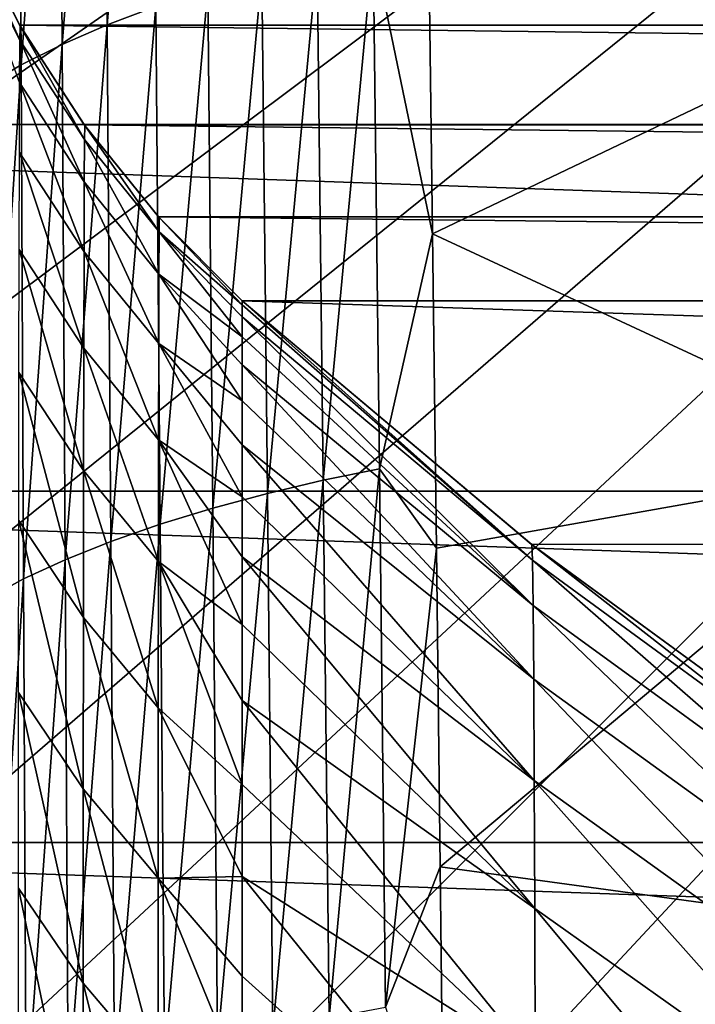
# Model space of a CAD drawing. Header units: metres. Extents: x -24 to 72, y -247 to 22.
# Tile 375 of 573: x -14.94 to -12.44, y -13.82 to -10.18. Entities that reach past the tile are written whole.
import ezdxf

# ---------------------------------------------------------------- set-up
doc = ezdxf.new("R2010")
doc.units = ezdxf.units.M
doc.layers.add('solid_509589_MEDIA_SW0001', color=7, linetype='CONTINUOUS')

msp = doc.modelspace()

# ---------------------------------------------------------------- linework, layer by layer
at = {"layer": 'solid_509589_MEDIA_SW0001'}
for points in [[(-18.195526, -9.93551, 132.530869), (-17.829311, -10.57862, 132.530869), (0, 0, 132.892746)], [(-17.829311, -10.57862, 132.530869), (-17.440376, -11.208249, 132.530869), (0, 0, 132.892746)], [(-17.440376, -11.208249, 132.530869), (-17.029215, -11.823595, 132.530869), (0, 0, 132.892746)], [(-17.029215, -11.823595, 132.530869), (-16.596352, -12.423874, 132.530869), (0, 0, 132.892746)], [(-16.596352, -12.423874, 132.530869), (-16.14234, -13.00832, 132.530869), (0, 0, 132.892746)], [(-16.14234, -13.00832, 132.530869), (-15.667758, -13.576189, 132.530869), (0, 0, 132.892746)], [(-15.667758, -13.576189, 132.530869), (-15.173208, -14.126758, 132.530869), (0, 0, 132.892746)], [(-15.173208, -14.126758, 132.530869), (-14.659324, -14.659324, 132.530869), (0, 0, 132.892746)], [(-14.659324, -14.659324, 132.530869), (-14.126758, -15.173208, 132.530869), (0, 0, 132.892746)], [(-14.126758, -15.173208, 132.530869), (-13.576189, -15.667758, 132.530869), (0, 0, 132.892746)], [(-13.576189, -15.667758, 132.530869), (-13.00832, -16.14234, 132.530869), (0, 0, 132.892746)], [(-13.00832, -16.14234, 132.530869), (-12.423874, -16.596352, 132.530869), (0, 0, 132.892746)], [(-14.62971, -8.344278, 293.05304), (-14.615685, -10.19475, 294.511749), (-14.451377, -8.271685, 293.152832)], [(-14.615685, -10.19475, 294.511749), (-14.434942, -10.126387, 294.614105), (-14.451377, -8.271685, 293.152832)], [(-14.794353, -8.421288, 292.937714), (-14.782775, -10.26727, 294.39328), (-14.62971, -8.344278, 293.05304)], [(-14.782775, -10.26727, 294.39328), (-14.615685, -10.19475, 294.511749), (-14.62971, -8.344278, 293.05304)], [(-14.943557, -8.502125, 292.808533), (-14.934368, -10.343406, 294.260468), (-14.794353, -8.421288, 292.937714)], [(-14.934368, -10.343406, 294.260468), (-14.782775, -10.26727, 294.39328), (-14.794353, -8.421288, 292.937714)], [(-15.069058, -10.422742, 294.115417), (-14.934368, -10.343406, 294.260468), (-14.943557, -8.502125, 292.808533)], [(19.866144, -10.563422), (-19.866144, -10.563422), (-20.554821, -9.151412)], [(20.554821, -9.151412), (19.866144, -10.563422), (-20.554821, -9.151412)], [(-15.138538, -9.858633, 246.78772), (-15.137651, -9.806584, 244.809753), (-14.93887, -10.251003, 246.77713)], [(-15.138196, -9.805359, 133.193756), (-14.939371, -10.196407, 133.193756), (-15.137651, -9.806584, 244.809753)], [(14.939369, -10.196411, 133.193756), (-14.939371, -10.196407, 133.193756), (-15.138196, -9.805359, 133.193756)], [(14.939369, -10.196411, 133.193756), (-15.138196, -9.805359, 133.193756), (15.138195, -9.805363, 133.193756)], [(-14.939371, -10.196407, 133.193756), (-14.937779, -10.199175, 244.809753), (-15.137651, -9.806584, 244.809753)], [(-14.93887, -10.251003, 246.77713), (-15.137651, -9.806584, 244.809753), (-14.937779, -10.199175, 244.809753)], [(-13.630121, -9.908293, 294.847382), (-13.410093, -10.969365, 295.666718), (-13.424756, -9.822995, 294.82666)], [(-13.424756, -9.822995, 294.82666), (-13.410093, -10.969365, 295.666718), (-11.618685, -10.113622, 295.288544)], [(-15.138538, -9.858633, 246.78772), (-14.93887, -10.251003, 246.77713), (-14.939863, -10.408437, 248.723129)], [(-13.837147, -9.953057, 294.815399), (-13.815115, -11.882436, 296.2052), (-13.630121, -9.908293, 294.847382)], [(-13.815115, -11.882436, 296.2052), (-13.606733, -11.840368, 296.237274), (-13.630121, -9.908293, 294.847382)], [(-13.630121, -9.908293, 294.847382), (-13.606733, -11.840368, 296.237274), (-13.410093, -10.969365, 295.666718)], [(-14.042511, -10.004799, 294.766174), (-14.022156, -11.93099, 296.155304), (-13.837147, -9.953057, 294.815399)], [(-14.022156, -11.93099, 296.155304), (-13.815115, -11.882436, 296.2052), (-13.837147, -9.953057, 294.815399)], [(-14.242908, -10.062828, 294.699127), (-14.224508, -11.985394, 296.087006), (-14.042511, -10.004799, 294.766174)], [(-14.224508, -11.985394, 296.087006), (-14.022156, -11.93099, 296.155304), (-14.042511, -10.004799, 294.766174)], [(-14.434942, -10.126387, 294.614105), (-14.418721, -12.04495, 296.000183), (-14.242908, -10.062828, 294.699127)], [(-14.418721, -12.04495, 296.000183), (-14.224508, -11.985394, 296.087006), (-14.242908, -10.062828, 294.699127)], [(-14.615685, -10.19475, 294.511749), (-14.601787, -12.108992, 295.895416), (-14.434942, -10.126387, 294.614105)], [(-14.601787, -12.108992, 295.895416), (-14.418721, -12.04495, 296.000183), (-14.434942, -10.126387, 294.614105)], [(-13.410093, -10.969365, 295.666718), (-11.59266, -11.814794, 296.475128), (-11.618685, -10.113622, 295.288544)], [(-14.939371, -10.196407, 133.193756), (-14.700848, -10.564633, 133.193756), (-14.937779, -10.199175, 244.809753)], [(14.700845, -10.564637, 133.193756), (-14.700848, -10.564633, 133.193756), (-14.939371, -10.196407, 133.193756)], [(14.700845, -10.564637, 133.193756), (-14.939371, -10.196407, 133.193756), (14.939369, -10.196411, 133.193756)], [(-14.93887, -10.251003, 246.77713), (-14.937779, -10.199175, 244.809753), (-14.699524, -10.619936, 246.767212)], [(-14.700848, -10.564633, 133.193756), (-14.698444, -10.567948, 244.809753), (-14.937779, -10.199175, 244.809753)], [(-14.699524, -10.619936, 246.767212), (-14.937779, -10.199175, 244.809753), (-14.698444, -10.567948, 244.809753)], [(-14.782775, -10.26727, 294.39328), (-14.771255, -12.17693, 295.774048), (-14.615685, -10.19475, 294.511749)], [(-14.771255, -12.17693, 295.774048), (-14.601787, -12.108992, 295.895416), (-14.615685, -10.19475, 294.511749)], [(-14.939863, -10.408437, 248.723129), (-14.93887, -10.251003, 246.77713), (-14.700507, -10.776935, 248.702148)], [(-14.93887, -10.251003, 246.77713), (-14.699524, -10.619936, 246.767212), (-14.700507, -10.776935, 248.702148)], [(-14.934368, -10.343406, 294.260468), (-14.92518, -12.24827, 295.637848), (-14.782775, -10.26727, 294.39328)], [(-14.92518, -12.24827, 295.637848), (-14.771255, -12.17693, 295.774048), (-14.782775, -10.26727, 294.39328)], [(-15.069058, -10.422742, 294.115417), (-15.062064, -12.322631, 295.488953), (-14.934368, -10.343406, 294.260468)], [(-15.062064, -12.322631, 295.488953), (-14.92518, -12.24827, 295.637848), (-14.934368, -10.343406, 294.260468)], [(-14.940763, -10.668332, 250.644577), (-14.939863, -10.408437, 248.723129), (-14.701399, -11.035771, 250.611496)], [(-14.939863, -10.408437, 248.723129), (-14.700507, -10.776935, 248.702148), (-14.701399, -11.035771, 250.611496)], [(19.081202, -11.923001), (-19.081202, -11.923001), (-19.866144, -10.563422)], [(19.866144, -10.563422), (19.081202, -11.923001), (-19.866144, -10.563422)], [(-14.700848, -10.564633, 133.193756), (-14.425411, -10.905737, 133.193756), (-14.698444, -10.567948, 244.809753)], [(14.425409, -10.905739, 133.193756), (-14.425411, -10.905737, 133.193756), (-14.700848, -10.564633, 133.193756)], [(14.425409, -10.905739, 133.193756), (-14.700848, -10.564633, 133.193756), (14.700845, -10.564637, 133.193756)], [(-14.699524, -10.619936, 246.767212), (-14.698444, -10.567948, 244.809753), (-14.4234, -10.961229, 246.757996)], [(-14.425411, -10.905737, 133.193756), (-14.42266, -10.908796, 244.809753), (-14.698444, -10.567948, 244.809753)], [(-14.4234, -10.961229, 246.757996), (-14.698444, -10.567948, 244.809753), (-14.42266, -10.908796, 244.809753)], [(-14.700507, -10.776935, 248.702148), (-14.699524, -10.619936, 246.767212), (-14.424076, -11.118108, 248.682678)], [(-14.699524, -10.619936, 246.767212), (-14.4234, -10.961229, 246.757996), (-14.424076, -11.118108, 248.682678)], [(-14.941573, -11.027542, 252.538254), (-14.940763, -10.668332, 250.644577), (-14.702203, -11.393273, 252.492157)], [(-14.940763, -10.668332, 250.644577), (-14.701399, -11.035771, 250.611496), (-14.702203, -11.393273, 252.492157)], [(-14.701399, -11.035771, 250.611496), (-14.700507, -10.776935, 248.702148), (-14.424689, -11.376233, 250.58078)], [(-14.700507, -10.776935, 248.702148), (-14.424076, -11.118108, 248.682678), (-14.424689, -11.376233, 250.58078)], [(-14.425411, -10.905737, 133.193756), (-14.115116, -11.216909, 133.193756), (-14.42266, -10.908796, 244.809753)], [(14.115116, -11.216909, 133.193756), (-14.115116, -11.216909, 133.193756), (-14.425411, -10.905737, 133.193756)], [(14.425409, -10.905739, 133.193756), (14.115116, -11.216909, 133.193756), (-14.425411, -10.905737, 133.193756)], [(-14.4234, -10.961229, 246.757996), (-14.42266, -10.908796, 244.809753), (-14.115116, -11.231734, 245.835709)], [(-14.115116, -11.216909, 133.193756), (-14.115116, -11.216909, 244.809753), (-14.42266, -10.908796, 244.809753)], [(-14.115116, -11.231734, 245.835709), (-14.42266, -10.908796, 244.809753), (-14.115116, -11.216909, 244.809753)], [(-14.424076, -11.118108, 248.682678), (-14.4234, -10.961229, 246.757996), (-14.115116, -11.350357, 247.884476)], [(-14.4234, -10.961229, 246.757996), (-14.115116, -11.276217, 246.860809), (-14.115116, -11.350357, 247.884476)], [(-14.4234, -10.961229, 246.757996), (-14.115116, -11.231734, 245.835709), (-14.115116, -11.276217, 246.860809)], [(-13.606733, -11.840368, 296.237274), (-13.395737, -12.133661, 296.476105), (-13.410093, -10.969365, 295.666718)], [(-13.410093, -10.969365, 295.666718), (-13.395737, -12.133661, 296.476105), (-11.59266, -11.814794, 296.475128)], [(-14.9423, -11.482923, 254.401001), (-14.941573, -11.027542, 252.538254), (-14.702921, -11.846267, 254.341064)], [(-14.941573, -11.027542, 252.538254), (-14.702203, -11.393273, 252.492157), (-14.702921, -11.846267, 254.341064)], [(-14.702203, -11.393273, 252.492157), (-14.701399, -11.035771, 250.611496), (-14.425241, -11.732406, 252.449356)], [(-14.701399, -11.035771, 250.611496), (-14.424689, -11.376233, 250.58078), (-14.425241, -11.732406, 252.449356)], [(-14.424689, -11.376233, 250.58078), (-14.424076, -11.118108, 248.682678), (-14.115116, -11.587605, 249.925766)], [(-14.424076, -11.118108, 248.682678), (-14.115116, -11.454156, 248.906311), (-14.115116, -11.587605, 249.925766)], [(-14.424076, -11.118108, 248.682678), (-14.115116, -11.350357, 247.884476), (-14.115116, -11.454156, 248.906311)], [(-13.044503, -12.1192, 133.193756), (-14.115116, -11.216909, 244.809753), (-14.115116, -11.216909, 133.193756)], [(-13.044503, -12.1192, 133.193756), (-13.042816, -12.12053, 244.809753), (-14.115116, -11.216909, 244.809753)], [(-13.04003, -12.178862, 246.788315), (-14.115116, -11.216909, 244.809753), (-13.042816, -12.12053, 244.809753)], [(-13.04003, -12.178862, 246.788315), (-14.115116, -11.231734, 245.835709), (-14.115116, -11.216909, 244.809753)], [(13.042999, -12.120476, 133.193756), (-13.044503, -12.1192, 133.193756), (-14.115116, -11.216909, 133.193756)], [(13.042999, -12.120476, 133.193756), (-14.115116, -11.216909, 133.193756), (14.115116, -11.216909, 133.193756)], [(-13.04003, -12.178862, 246.788315), (-14.115116, -11.276217, 246.860809), (-14.115116, -11.231734, 245.835709)], [(-13.03749, -12.346505, 248.737839), (-14.115116, -11.350357, 247.884476), (-14.115116, -11.276217, 246.860809)], [(-13.03749, -12.346505, 248.737839), (-14.115116, -11.276217, 246.860809), (-13.04003, -12.178862, 246.788315)], [(-14.425241, -11.732406, 252.449356), (-14.424689, -11.376233, 250.58078), (-14.115116, -11.943414, 251.955536)], [(-14.424689, -11.376233, 250.58078), (-14.115116, -11.750696, 250.942352), (-14.115116, -11.943414, 251.955536)], [(-14.424689, -11.376233, 250.58078), (-14.115116, -11.587605, 249.925766), (-14.115116, -11.750696, 250.942352)], [(-13.03749, -12.346505, 248.737839), (-14.115116, -11.454156, 248.906311), (-14.115116, -11.350357, 247.884476)], [(-14.702921, -11.846267, 254.341064), (-14.702203, -11.393273, 252.492157), (-14.425734, -12.183426, 254.285385)], [(-14.702203, -11.393273, 252.492157), (-14.425241, -11.732406, 252.449356), (-14.425734, -12.183426, 254.285385)], [(-13.035222, -12.619896, 250.655396), (-14.115116, -11.587605, 249.925766), (-14.115116, -11.454156, 248.906311)], [(-13.035222, -12.619896, 250.655396), (-14.115116, -11.454156, 248.906311), (-13.03749, -12.346505, 248.737839)], [(-14.942945, -12.031329, 256.229645), (-14.9423, -11.482923, 254.401001), (-14.703559, -12.391579, 256.155121)], [(-14.9423, -11.482923, 254.401001), (-14.702921, -11.846267, 254.341064), (-14.703559, -12.391579, 256.155121)], [(-13.035222, -12.619896, 250.655396), (-14.115116, -11.750696, 250.942352), (-14.115116, -11.587605, 249.925766)], [(-14.425734, -12.183426, 254.285385), (-14.425241, -11.732406, 252.449356), (-14.115116, -12.417637, 253.969513)], [(-14.425241, -11.732406, 252.449356), (-14.115116, -12.165732, 252.964767), (-14.115116, -12.417637, 253.969513)], [(-14.425241, -11.732406, 252.449356), (-14.115116, -11.943414, 251.955536), (-14.115116, -12.165732, 252.964767)], [(-13.033214, -12.995399, 252.538071), (-14.115116, -11.943414, 251.955536), (-14.115116, -11.750696, 250.942352)], [(-13.033214, -12.995399, 252.538071), (-14.115116, -11.750696, 250.942352), (-13.035222, -12.619896, 250.655396)], [(-13.395737, -12.133661, 296.476105), (-13.38171, -13.315384, 297.254608), (-11.59266, -11.814794, 296.475128)], [(-13.38171, -13.315384, 297.254608), (-11.567468, -13.563447, 297.602692), (-11.59266, -11.814794, 296.475128)], [(-14.703559, -12.391579, 256.155121), (-14.702921, -11.846267, 254.341064), (-14.42617, -12.726094, 256.085907)], [(-14.702921, -11.846267, 254.341064), (-14.425734, -12.183426, 254.285385), (-14.42617, -12.726094, 256.085907)], [(-13.815115, -11.882436, 296.2052), (-13.793698, -13.874666, 297.516785), (-13.606733, -11.840368, 296.237274)], [(-13.793698, -13.874666, 297.516785), (-13.584044, -13.835358, 297.54892), (-13.606733, -11.840368, 296.237274)], [(-13.606733, -11.840368, 296.237274), (-13.584044, -13.835358, 297.54892), (-13.395737, -12.133661, 296.476105)], [(-14.022156, -11.93099, 296.155304), (-14.002316, -13.919965, 297.466309), (-13.815115, -11.882436, 296.2052)], [(-14.002316, -13.919965, 297.466309), (-13.793698, -13.874666, 297.516785), (-13.815115, -11.882436, 296.2052)], [(18.202648, -13.225469), (-18.202648, -13.225469), (-19.081202, -11.923001)], [(19.081202, -11.923001), (18.202648, -13.225469), (-19.081202, -11.923001)], [(-14.224508, -11.985394, 296.087006), (-14.206516, -13.970672, 297.396912), (-14.022156, -11.93099, 296.155304)], [(-14.206516, -13.970672, 297.396912), (-14.002316, -13.919965, 297.466309), (-14.022156, -11.93099, 296.155304)], [(-13.033214, -12.995399, 252.538071), (-14.115116, -12.165732, 252.964767), (-14.115116, -11.943414, 251.955536)], [(-14.418721, -12.04495, 296.000183), (-14.4028, -14.026151, 297.308441), (-14.224508, -11.985394, 296.087006)], [(-14.4028, -14.026151, 297.308441), (-14.206516, -13.970672, 297.396912), (-14.224508, -11.985394, 296.087006)], [(-14.943515, -12.669618, 258.020966), (-14.942945, -12.031329, 256.229645), (-14.704118, -13.026035, 257.931274)], [(-14.942945, -12.031329, 256.229645), (-14.703559, -12.391579, 256.155121), (-14.704118, -13.026035, 257.931274)], [(-14.601787, -12.108992, 295.895416), (-14.588088, -14.085794, 297.201477), (-14.418721, -12.04495, 296.000183)], [(-14.588088, -14.085794, 297.201477), (-14.4028, -14.026151, 297.308441), (-14.418721, -12.04495, 296.000183)], [(-14.771255, -12.17693, 295.774048), (-14.759847, -14.149069, 297.077393), (-14.601787, -12.108992, 295.895416)], [(-14.759847, -14.149069, 297.077393), (-14.588088, -14.085794, 297.201477), (-14.601787, -12.108992, 295.895416)], [(-13.584044, -13.835358, 297.54892), (-13.38171, -13.315384, 297.254608), (-13.395737, -12.133661, 296.476105)], [(-13.044503, -12.1192, 133.193756), (-11.912878, -12.947234, 133.193756), (-13.042816, -12.12053, 244.809753)], [(13.042999, -12.120476, 133.193756), (-11.912878, -12.947234, 133.193756), (-13.044503, -12.1192, 133.193756)], [(-11.912878, -12.947234, 133.193756), (-11.909437, -12.949577, 244.809753), (-13.042816, -12.12053, 244.809753)], [(-11.904849, -13.008463, 246.758057), (-13.042816, -12.12053, 244.809753), (-11.909437, -12.949577, 244.809753)], [(-13.04003, -12.178862, 246.788315), (-13.042816, -12.12053, 244.809753), (-11.904849, -13.008463, 246.758057)], [(-14.92518, -12.24827, 295.637848), (-14.916037, -14.215527, 296.937988), (-14.771255, -12.17693, 295.774048)], [(-14.916037, -14.215527, 296.937988), (-14.759847, -14.149069, 297.077393), (-14.771255, -12.17693, 295.774048)], [(-14.42617, -12.726094, 256.085907), (-14.425734, -12.183426, 254.285385), (-14.115116, -13.010054, 255.96312)], [(-14.425734, -12.183426, 254.285385), (-14.115116, -12.699083, 254.969147), (-14.115116, -13.010054, 255.96312)], [(-14.425734, -12.183426, 254.285385), (-14.115116, -12.417637, 253.969513), (-14.115116, -12.699083, 254.969147)], [(-13.031451, -13.469378, 254.382904), (-14.115116, -12.417637, 253.969513), (-14.115116, -12.165732, 252.964767)], [(-13.031451, -13.469378, 254.382904), (-14.115116, -12.165732, 252.964767), (-13.033214, -12.995399, 252.538071)], [(-13.04003, -12.178862, 246.788315), (-11.904849, -13.008463, 246.758057), (-11.900526, -13.174379, 248.675613)], [(-13.03749, -12.346505, 248.737839), (-13.04003, -12.178862, 246.788315), (-11.900526, -13.174379, 248.675613)], [(-15.062064, -12.322631, 295.488953), (-15.055065, -14.284825, 296.785522), (-14.92518, -12.24827, 295.637848)], [(-15.055065, -14.284825, 296.785522), (-14.916037, -14.215527, 296.937988), (-14.92518, -12.24827, 295.637848)], [(-13.03749, -12.346505, 248.737839), (-11.900526, -13.174379, 248.675613), (-11.896713, -13.444104, 250.559723)], [(-13.035222, -12.619896, 250.655396), (-13.03749, -12.346505, 248.737839), (-11.896713, -13.444104, 250.559723)], [(-14.704118, -13.026035, 257.931274), (-14.703559, -12.391579, 256.155121), (-14.426552, -13.35721, 257.847961)], [(-14.703559, -12.391579, 256.155121), (-14.42617, -12.726094, 256.085907), (-14.426552, -13.35721, 257.847961)], [(-13.031451, -13.469378, 254.382904), (-14.115116, -12.699083, 254.969147), (-14.115116, -12.417637, 253.969513)], [(-13.035222, -12.619896, 250.655396), (-11.896713, -13.444104, 250.559723), (-11.893383, -13.813992, 252.407654)], [(-13.033214, -12.995399, 252.538071), (-13.035222, -12.619896, 250.655396), (-11.893383, -13.813992, 252.407654)], [(-14.944008, -13.394642, 259.77179), (-14.943515, -12.669618, 258.020966), (-14.704601, -13.746465, 259.666412)], [(-14.943515, -12.669618, 258.020966), (-14.704118, -13.026035, 257.931274), (-14.704601, -13.746465, 259.666412)], [(-14.426552, -13.35721, 257.847961), (-14.42617, -12.726094, 256.085907), (-14.115116, -13.350434, 256.950623)], [(-14.42617, -12.726094, 256.085907), (-14.115116, -13.010054, 255.96312), (-14.115116, -13.350434, 256.950623)], [(-13.029926, -14.038198, 256.187012), (-14.115116, -13.010054, 255.96312), (-14.115116, -12.699083, 254.969147)], [(-13.029926, -14.038198, 256.187012), (-14.115116, -12.699083, 254.969147), (-13.031451, -13.469378, 254.382904)], [(-14.704601, -13.746465, 259.666412), (-14.704118, -13.026035, 257.931274), (-14.42688, -14.073574, 259.568512)], [(-14.704118, -13.026035, 257.931274), (-14.426552, -13.35721, 257.847961), (-14.42688, -14.073574, 259.568512)], [(-13.029926, -14.038198, 256.187012), (-14.115116, -13.350434, 256.950623), (-14.115116, -13.010054, 255.96312)], [(-13.033214, -12.995399, 252.538071), (-11.893383, -13.813992, 252.407654), (-11.890509, -14.280394, 254.216675)], [(-13.031451, -13.469378, 254.382904), (-13.033214, -12.995399, 252.538071), (-11.890509, -14.280394, 254.216675)], [(17.236036, -14.462679), (-17.236036, -14.462679), (-18.202648, -13.225469)], [(18.202648, -13.225469), (17.236036, -14.462679), (-18.202648, -13.225469)], [(-13.584044, -13.835358, 297.54892), (-13.368038, -14.514214, 298.002106), (-13.38171, -13.315384, 297.254608)], [(-13.38171, -13.315384, 297.254608), (-13.368038, -14.514214, 298.002106), (-11.567468, -13.563447, 297.602692)], [(-14.426552, -13.35721, 257.847961), (-14.115116, -13.350434, 256.950623), (-14.115116, -13.720113, 257.930878)], [(-13.028627, -14.698222, 257.947418), (-14.115116, -13.720113, 257.930878), (-14.115116, -13.350434, 256.950623)], [(-13.028627, -14.698222, 257.947418), (-14.115116, -13.350434, 256.950623), (-13.029926, -14.038198, 256.187012)], [(-14.42688, -14.073574, 259.568512), (-14.426552, -13.35721, 257.847961), (-14.115116, -14.118838, 258.902802)], [(-14.426552, -13.35721, 257.847961), (-14.115116, -13.720113, 257.930878), (-14.115116, -14.118838, 258.902802)], [(-14.944428, -14.203259, 261.478943), (-14.944008, -13.394642, 259.77179), (-14.705009, -14.549694, 261.357452)], [(-14.944008, -13.394642, 259.77179), (-14.704601, -13.746465, 259.666412), (-14.705009, -14.549694, 261.357452)], [(-13.031451, -13.469378, 254.382904), (-11.890509, -14.280394, 254.216675), (-11.888067, -14.839661, 255.984085)], [(-13.029926, -14.038198, 256.187012), (-13.031451, -13.469378, 254.382904), (-11.888067, -14.839661, 255.984085)], [(-13.368038, -14.514214, 298.002106), (-11.543228, -15.358754, 298.669525), (-11.567468, -13.563447, 297.602692)], [(-13.028627, -14.698222, 257.947418), (-14.115116, -14.118838, 258.902802), (-14.115116, -13.720113, 257.930878)], [(-14.705009, -14.549694, 261.357452), (-14.704601, -13.746465, 259.666412), (-14.427156, -14.871988, 261.244629)], [(-14.704601, -13.746465, 259.666412), (-14.42688, -14.073574, 259.568512), (-14.427156, -14.871988, 261.244629)]]:
    msp.add_3dface(points, dxfattribs=at)

doc.saveas('drawing.dxf')
